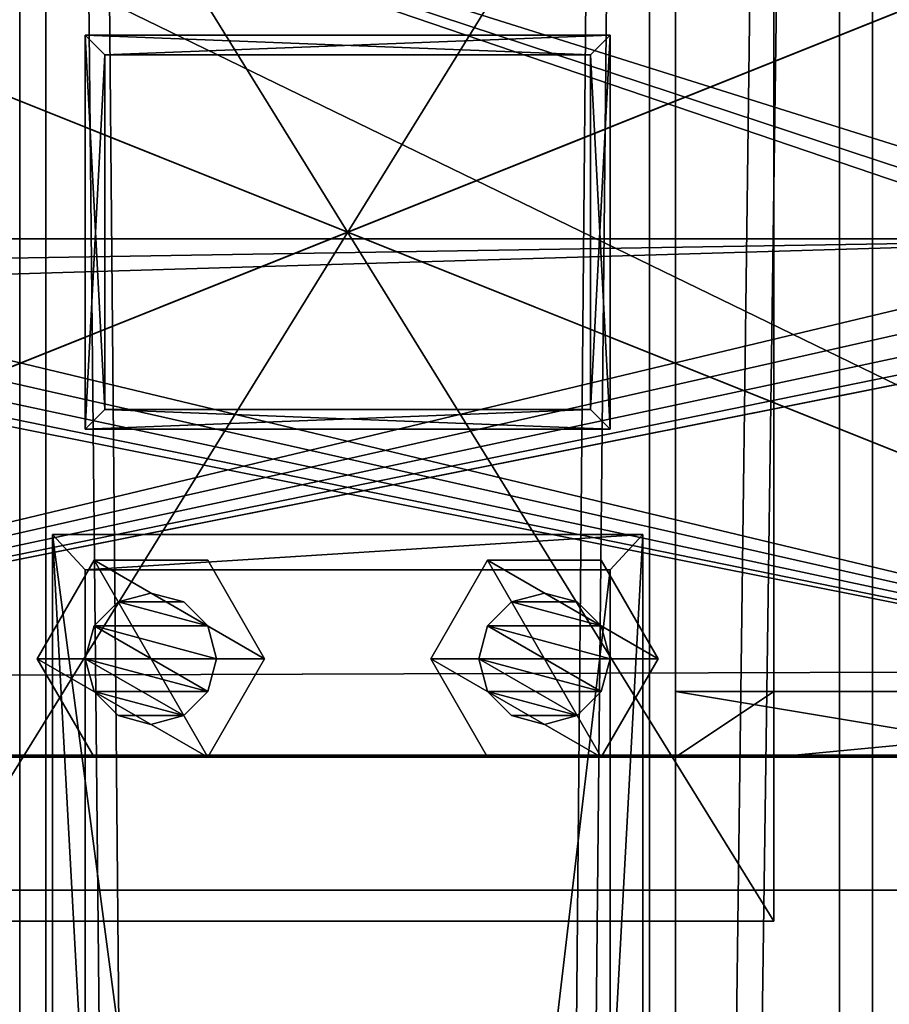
# Model space of a CAD drawing. Header units: millimetres. Extents: x -333 to 67333, y -930 to 39730.
# Tile 735 of 1056: x 11050 to 11183, y 18183 to 18333. Entities that reach past the tile are written whole.
import ezdxf

# ---------------------------------------------------------------- set-up
doc = ezdxf.new("R2010")
doc.units = ezdxf.units.MM
for name, color, linetype in [('1', 7, 'Continuous'), ('2', 7, 'Continuous'), ('21', 7, 'Continuous'), ('251', 7, 'Continuous'), ('30', 7, 'Continuous'), ('4', 7, 'Continuous'), ('5', 7, 'Continuous'), ('6', 7, 'Continuous'), ('95', 7, 'Continuous'), ('99', 7, 'Continuous')]:
    doc.layers.add(name, color=color, linetype=linetype)

msp = doc.modelspace()

# ---------------------------------------------------------------- meshes
at = {"layer": '1', "color": 7}
mesh = msp.add_polyface(dxfattribs=at)
corners = [(11150, 18230.3, 3080.03), (11210, 18230.3, 3080.03), (11210, 18220.3, 3080.03), (11150, 18220.3, 3080.03), (11270, 18230.3, 3040.03), (11270, 18220.3, 3040.03), (11270, 18230.3, 2980.03), (11270, 18220.3, 2980.03), (11165, 18230.3, 2980.03), (11165, 18220.3, 2980.03), (11150, 18230.3, 2995.03), (11150, 18220.3, 2995.03)]
mesh.append_faces([[corners[k] for k in face] for face in [(0, 2, 3, 3), (1, 5, 2, 2), (4, 7, 5, 5), (6, 9, 7, 7), (8, 11, 9, 9), (10, 3, 11, 11), (1, 6, 4, 4), (8, 0, 10, 10), (2, 11, 3, 3), (7, 2, 5, 5)]], dxfattribs={"vtx0": -1, "color": 7})
mesh.append_faces([[corners[k] for k in face] for face in [(6, 1, 8, 8), (11, 2, 9, 9), (9, 2, 7, 7)]], dxfattribs={"vtx0": -1, "vtx1": -1, "color": 7})
mesh.append_faces([[corners[k] for k in face] for face in [(8, 1, 0, 0)]], dxfattribs={"vtx0": -1, "vtx2": -1, "vtx3": -1, "color": 7})
mesh.append_faces([[corners[k] for k in face] for face in [(0, 1, 2, 2), (1, 4, 5, 5), (4, 6, 7, 7), (6, 8, 9, 9), (8, 10, 11, 11), (10, 0, 3, 3)]], dxfattribs={"vtx2": -1, "vtx3": -1, "color": 7})
at = {"layer": '2', "color": 20}
mesh = msp.add_polyface(dxfattribs=at)
corners = [(11140, 18270.3, 6947.63), (11140, 18330.3, 6960.38), (11140, 18330.3, 5240), (11140, 18270.3, 5240), (11060, 18270.3, 6947.63), (11060, 18270.3, 5240), (11060, 18330.3, 6960.38), (11060, 18330.3, 5240), (11137, 18327.3, 5240), (11137, 18273.3, 5240), (11063, 18273.3, 5240), (11063, 18327.3, 5240), (11063, 18327.3, 6959.75), (11137, 18327.3, 6959.75), (11063, 18273.3, 6948.27), (11137, 18273.3, 6948.27)]
mesh.append_faces([[corners[k] for k in face] for face in [(0, 2, 3, 3), (4, 3, 5, 5), (6, 5, 7, 7), (1, 7, 2, 2), (12, 8, 11, 11), (14, 11, 10, 10), (15, 10, 9, 9), (13, 9, 8, 8)]], dxfattribs={"vtx0": -1, "color": 20})
mesh.append_faces([[corners[k] for k in face] for face in [(2, 8, 3, 3), (8, 7, 11, 11), (11, 7, 10, 10), (3, 9, 5, 5), (9, 3, 8, 8), (5, 10, 7, 7), (6, 12, 4, 4), (12, 1, 13, 13), (13, 1, 15, 15), (4, 14, 0, 0), (14, 4, 12, 12), (0, 15, 1, 1)]], dxfattribs={"vtx0": -1, "vtx1": -1, "color": 20})
mesh.append_faces([[corners[k] for k in face] for face in [(8, 2, 7, 7), (5, 9, 10, 10), (12, 6, 1, 1), (0, 14, 15, 15)]], dxfattribs={"vtx0": -1, "vtx2": -1, "vtx3": -1, "color": 20})
mesh.append_faces([[corners[k] for k in face] for face in [(0, 1, 2, 2), (4, 0, 3, 3), (6, 4, 5, 5), (1, 6, 7, 7), (12, 13, 8, 8), (14, 12, 11, 11), (15, 14, 10, 10), (13, 15, 9, 9)]], dxfattribs={"vtx2": -1, "vtx3": -1, "color": 20})
mesh = msp.add_polyface(dxfattribs=at)
corners = [(11137, 18327.3, 5220), (11137, 18273.3, 5220), (11137, 18273.3, 3080), (11137, 18327.3, 3080), (11063, 18273.3, 5220), (11063, 18273.3, 3080), (11063, 18327.3, 5220), (11063, 18327.3, 3080), (11140, 18330.3, 5220), (11060, 18330.3, 5220), (11060, 18330.3, 3080), (11140, 18330.3, 3080), (11060, 18270.3, 5220), (11060, 18270.3, 3080), (11140, 18270.3, 5220), (11140, 18270.3, 3080)]
mesh.append_faces([[corners[k] for k in face] for face in [(0, 2, 3, 3), (1, 5, 2, 2), (4, 7, 5, 5), (6, 3, 7, 7), (8, 10, 11, 11), (9, 13, 10, 10), (12, 15, 13, 13), (14, 11, 15, 15)]], dxfattribs={"vtx0": -1, "color": 20})
mesh.append_faces([[corners[k] for k in face] for face in [(9, 6, 12, 12), (6, 8, 0, 0), (0, 8, 1, 1), (12, 4, 14, 14), (4, 12, 6, 6), (14, 1, 8, 8), (11, 3, 15, 15), (3, 10, 7, 7), (7, 10, 5, 5), (15, 2, 13, 13), (2, 15, 3, 3), (13, 5, 10, 10)]], dxfattribs={"vtx0": -1, "vtx1": -1, "color": 20})
mesh.append_faces([[corners[k] for k in face] for face in [(6, 9, 8, 8), (14, 4, 1, 1), (3, 11, 10, 10), (13, 2, 5, 5)]], dxfattribs={"vtx0": -1, "vtx2": -1, "vtx3": -1, "color": 20})
mesh.append_faces([[corners[k] for k in face] for face in [(0, 1, 2, 2), (1, 4, 5, 5), (4, 6, 7, 7), (6, 0, 3, 3), (8, 9, 10, 10), (9, 12, 13, 13), (12, 14, 15, 15), (14, 8, 11, 11)]], dxfattribs={"vtx2": -1, "vtx3": -1, "color": 20})
at = {"layer": '21', "color": 6}
mesh = msp.add_polyface(dxfattribs=at)
corners = [(10900, 18220.34, 2980.05), (10900, 18380.34, 2980.05), (11299.98, 18380.34, 2980.03), (11299.98, 18220.34, 2980.03), (10900, 18380.34, 2970.05), (11299.98, 18380.34, 2970.03), (10900, 18220.34, 2970.05), (11299.98, 18220.34, 2970.03)]
mesh.append_faces([[corners[k] for k in face] for face in [(0, 2, 3, 3), (1, 5, 2, 2), (4, 7, 5, 5), (6, 3, 7, 7), (1, 6, 4, 4), (3, 5, 7, 7)]], dxfattribs={"vtx0": -1, "color": 6})
mesh.append_faces([[corners[k] for k in face] for face in [(0, 1, 2, 2), (1, 4, 5, 5), (4, 6, 7, 7), (6, 0, 3, 3), (1, 0, 6, 6), (3, 2, 5, 5)]], dxfattribs={"vtx2": -1, "vtx3": -1, "color": 6})
at = {"layer": '251', "color": 30}
mesh = msp.add_polyface(dxfattribs=at)
corners = [(10900, 18220.63, 2970), (11299.98, 18220.63, 2970), (11299.98, 18220.63, 2968), (10900, 18220.63, 2968), (11299.98, 18380.34, 2970), (11299.98, 18380.34, 2968), (11250.98, 18380.34, 2970), (11250.98, 18380.34, 2968), (11250.98, 18299.3, 2970), (11250.98, 18299.3, 2968), (11250.14, 18295.09, 2970), (11250.14, 18295.09, 2968), (11247.76, 18291.52, 2970), (11247.76, 18291.52, 2968), (11244.19, 18289.13, 2970), (11244.19, 18289.13, 2968), (11239.98, 18288.3, 2970), (11239.98, 18288.3, 2968), (11235.77, 18289.13, 2970), (11235.77, 18289.13, 2968), (11232.2, 18291.52, 2970), (11232.2, 18291.52, 2968), (11229.82, 18295.09, 2970), (11229.82, 18295.09, 2968), (11228.98, 18299.3, 2970), (11228.98, 18299.3, 2968), (11228.98, 18380.34, 2970), (11228.98, 18380.34, 2968), (10971.02, 18380.34, 2970), (10971.02, 18380.34, 2968), (10971, 18299.29, 2970), (10971, 18299.29, 2968), (10970.16, 18295.08, 2970), (10970.16, 18295.08, 2968), (10967.78, 18291.52, 2970), (10967.78, 18291.52, 2968), (10964.21, 18289.13, 2970), (10964.21, 18289.13, 2968), (10960.01, 18288.3, 2970), (10960.01, 18288.3, 2968), (10955.8, 18289.13, 2970), (10955.8, 18289.13, 2968), (10952.23, 18291.52, 2970), (10952.23, 18291.52, 2968), (10949.85, 18295.09, 2970), (10949.85, 18295.09, 2968), (10949.01, 18299.3, 2970), (10949.01, 18299.3, 2968), (10949.02, 18380.33, 2970), (10949.02, 18380.33, 2968), (10900.01, 18380.34, 2970), (10900.01, 18380.34, 2968)]
mesh.append_faces([[corners[k] for k in face] for face in [(0, 2, 3, 3), (1, 5, 2, 2), (4, 7, 5, 5), (6, 9, 7, 7), (8, 11, 9, 9), (10, 13, 11, 11), (12, 15, 13, 13), (14, 17, 15, 15), (16, 19, 17, 17), (18, 21, 19, 19), (20, 23, 21, 21), (22, 25, 23, 23), (24, 27, 25, 25), (26, 29, 27, 27), (28, 31, 29, 29), (30, 33, 31, 31), (32, 35, 33, 33), (34, 37, 35, 35), (36, 39, 37, 37), (38, 41, 39, 39), (40, 43, 41, 41), (42, 45, 43, 43), (44, 47, 45, 45), (46, 49, 47, 47), (48, 51, 49, 49), (50, 3, 51, 51), (4, 8, 6, 6), (7, 2, 5, 5)]], dxfattribs={"vtx0": -1, "color": 30})
mesh.append_faces([[corners[k] for k in face] for face in [(1, 10, 4, 4), (10, 1, 12, 12), (12, 1, 14, 14), (14, 0, 16, 16), (16, 0, 18, 18), (18, 0, 20, 20), (20, 0, 22, 22), (22, 0, 24, 24), (34, 0, 36, 36), (36, 0, 38, 38), (38, 0, 40, 40), (40, 0, 42, 42), (42, 0, 44, 44), (44, 0, 46, 46), (3, 45, 51, 51), (45, 3, 43, 43), (43, 3, 41, 41), (41, 3, 39, 39), (39, 2, 37, 37), (37, 2, 35, 35), (35, 2, 33, 33), (33, 2, 31, 31), (31, 2, 29, 29), (21, 2, 19, 19), (19, 2, 17, 17), (17, 2, 15, 15), (15, 2, 13, 13), (13, 2, 11, 11), (11, 2, 9, 9), (9, 2, 7, 7)]], dxfattribs={"vtx0": -1, "vtx1": -1, "color": 30})
mesh.append_faces([[corners[k] for k in face] for face in [(24, 0, 34, 34), (29, 2, 21, 21)]], dxfattribs={"vtx0": -1, "vtx1": -1, "vtx2": -1, "vtx3": -1, "color": 30})
mesh.append_faces([[corners[k] for k in face] for face in [(14, 1, 0, 0), (4, 10, 8, 8), (24, 34, 32, 32), (24, 32, 30, 30), (24, 30, 28, 28), (46, 0, 50, 50), (39, 3, 2, 2), (51, 45, 47, 47), (29, 21, 23, 23), (29, 23, 25, 25)]], dxfattribs={"vtx0": -1, "vtx2": -1, "vtx3": -1, "color": 30})
mesh.append_faces([[corners[k] for k in face] for face in [(27, 29, 25, 25), (49, 51, 47, 47)]], dxfattribs={"vtx1": -1, "color": 30})
mesh.append_faces([[corners[k] for k in face] for face in [(0, 1, 2, 2), (1, 4, 5, 5), (4, 6, 7, 7), (6, 8, 9, 9), (8, 10, 11, 11), (10, 12, 13, 13), (12, 14, 15, 15), (14, 16, 17, 17), (16, 18, 19, 19), (18, 20, 21, 21), (20, 22, 23, 23), (22, 24, 25, 25), (24, 26, 27, 27), (26, 28, 29, 29), (28, 30, 31, 31), (30, 32, 33, 33), (32, 34, 35, 35), (34, 36, 37, 37), (36, 38, 39, 39), (38, 40, 41, 41), (40, 42, 43, 43), (42, 44, 45, 45), (44, 46, 47, 47), (46, 48, 49, 49), (48, 50, 51, 51), (50, 0, 3, 3), (50, 48, 46, 46), (28, 26, 24, 24)]], dxfattribs={"vtx2": -1, "vtx3": -1, "color": 30})
mesh = msp.add_polyface(dxfattribs=at)
corners = [(10900, 18220.63, 2968), (11299.98, 18220.63, 2968), (11299.98, 18220.63, 2965), (10900, 18220.63, 2965), (11299.98, 18380.34, 2968), (11299.98, 18380.34, 2965), (11250.98, 18380.34, 2968), (11250.98, 18380.34, 2965), (11250.98, 18299.3, 2968), (11250.98, 18299.3, 2965), (11250.14, 18295.09, 2968), (11250.14, 18295.09, 2965), (11247.76, 18291.52, 2968), (11247.76, 18291.52, 2965), (11244.19, 18289.13, 2968), (11244.19, 18289.13, 2965), (11239.98, 18288.3, 2968), (11239.98, 18288.3, 2965), (11235.77, 18289.13, 2968), (11235.77, 18289.13, 2965), (11232.2, 18291.52, 2968), (11232.2, 18291.52, 2965), (11229.82, 18295.09, 2968), (11229.82, 18295.09, 2965), (11228.98, 18299.3, 2968), (11228.98, 18299.3, 2965), (11228.98, 18380.34, 2968), (11228.98, 18380.34, 2965), (10971.02, 18380.34, 2968), (10971.02, 18380.34, 2965), (10971, 18299.29, 2968), (10971, 18299.29, 2965), (10970.16, 18295.08, 2968), (10970.16, 18295.08, 2965), (10967.78, 18291.52, 2968), (10967.78, 18291.52, 2965), (10964.21, 18289.13, 2968), (10964.21, 18289.13, 2965), (10960.01, 18288.3, 2968), (10960.01, 18288.3, 2965), (10955.8, 18289.13, 2968), (10955.8, 18289.13, 2965), (10952.23, 18291.52, 2968), (10952.23, 18291.52, 2965), (10949.85, 18295.09, 2968), (10949.85, 18295.09, 2965), (10949.01, 18299.3, 2968), (10949.01, 18299.3, 2965), (10949.02, 18380.33, 2968), (10949.02, 18380.33, 2965), (10900.01, 18380.34, 2968), (10900.01, 18380.34, 2965)]
mesh.append_faces([[corners[k] for k in face] for face in [(0, 2, 3, 3), (1, 5, 2, 2), (4, 7, 5, 5), (6, 9, 7, 7), (8, 11, 9, 9), (10, 13, 11, 11), (12, 15, 13, 13), (14, 17, 15, 15), (16, 19, 17, 17), (18, 21, 19, 19), (20, 23, 21, 21), (22, 25, 23, 23), (24, 27, 25, 25), (26, 29, 27, 27), (28, 31, 29, 29), (30, 33, 31, 31), (32, 35, 33, 33), (34, 37, 35, 35), (36, 39, 37, 37), (38, 41, 39, 39), (40, 43, 41, 41), (42, 45, 43, 43), (44, 47, 45, 45), (46, 49, 47, 47), (48, 51, 49, 49), (50, 3, 51, 51), (4, 8, 6, 6), (7, 2, 5, 5)]], dxfattribs={"vtx0": -1, "color": 30})
mesh.append_faces([[corners[k] for k in face] for face in [(1, 10, 4, 4), (10, 1, 12, 12), (12, 1, 14, 14), (14, 0, 16, 16), (16, 0, 18, 18), (18, 0, 20, 20), (20, 0, 22, 22), (22, 0, 24, 24), (34, 0, 36, 36), (36, 0, 38, 38), (38, 0, 40, 40), (40, 0, 42, 42), (42, 0, 44, 44), (44, 0, 46, 46), (3, 45, 51, 51), (45, 3, 43, 43), (43, 3, 41, 41), (41, 3, 39, 39), (39, 2, 37, 37), (37, 2, 35, 35), (35, 2, 33, 33), (33, 2, 31, 31), (31, 2, 29, 29), (21, 2, 19, 19), (19, 2, 17, 17), (17, 2, 15, 15), (15, 2, 13, 13), (13, 2, 11, 11), (11, 2, 9, 9), (9, 2, 7, 7)]], dxfattribs={"vtx0": -1, "vtx1": -1, "color": 30})
mesh.append_faces([[corners[k] for k in face] for face in [(24, 0, 34, 34), (29, 2, 21, 21)]], dxfattribs={"vtx0": -1, "vtx1": -1, "vtx2": -1, "vtx3": -1, "color": 30})
mesh.append_faces([[corners[k] for k in face] for face in [(14, 1, 0, 0), (4, 10, 8, 8), (24, 34, 32, 32), (24, 32, 30, 30), (24, 30, 28, 28), (46, 0, 50, 50), (39, 3, 2, 2), (51, 45, 47, 47), (29, 21, 23, 23), (29, 23, 25, 25)]], dxfattribs={"vtx0": -1, "vtx2": -1, "vtx3": -1, "color": 30})
mesh.append_faces([[corners[k] for k in face] for face in [(27, 29, 25, 25), (49, 51, 47, 47)]], dxfattribs={"vtx1": -1, "color": 30})
mesh.append_faces([[corners[k] for k in face] for face in [(0, 1, 2, 2), (1, 4, 5, 5), (4, 6, 7, 7), (6, 8, 9, 9), (8, 10, 11, 11), (10, 12, 13, 13), (12, 14, 15, 15), (14, 16, 17, 17), (16, 18, 19, 19), (18, 20, 21, 21), (20, 22, 23, 23), (22, 24, 25, 25), (24, 26, 27, 27), (26, 28, 29, 29), (28, 30, 31, 31), (30, 32, 33, 33), (32, 34, 35, 35), (34, 36, 37, 37), (36, 38, 39, 39), (38, 40, 41, 41), (40, 42, 43, 43), (42, 44, 45, 45), (44, 46, 47, 47), (46, 48, 49, 49), (48, 50, 51, 51), (50, 0, 3, 3), (50, 48, 46, 46), (28, 26, 24, 24)]], dxfattribs={"vtx2": -1, "vtx3": -1, "color": 30})
mesh = msp.add_polyface(dxfattribs=at)
corners = [(10900, 18220.63, 2970), (11299.98, 18220.63, 2970), (11299.98, 18220.63, 2960), (10900, 18220.63, 2960), (11299.98, 18380.34, 2970), (11299.98, 18380.34, 2960), (11250.98, 18380.34, 2970), (11250.98, 18380.34, 2960), (11250.98, 18299.3, 2970), (11250.98, 18299.3, 2960), (11250.14, 18295.09, 2970), (11250.14, 18295.09, 2960), (11247.76, 18291.52, 2970), (11247.76, 18291.52, 2960), (11244.19, 18289.13, 2970), (11244.19, 18289.13, 2960), (11239.98, 18288.3, 2970), (11239.98, 18288.3, 2960), (11235.77, 18289.13, 2970), (11235.77, 18289.13, 2960), (11232.2, 18291.52, 2970), (11232.2, 18291.52, 2960), (11229.82, 18295.09, 2970), (11229.82, 18295.09, 2960), (11228.98, 18299.3, 2970), (11228.98, 18299.3, 2960), (11228.98, 18380.34, 2970), (11228.98, 18380.34, 2960), (10971.02, 18380.34, 2970), (10971.02, 18380.34, 2960), (10971, 18299.29, 2970), (10971, 18299.29, 2960), (10970.16, 18295.08, 2970), (10970.16, 18295.08, 2960), (10967.78, 18291.52, 2970), (10967.78, 18291.52, 2960), (10964.21, 18289.13, 2970), (10964.21, 18289.13, 2960), (10960.01, 18288.3, 2970), (10960.01, 18288.3, 2960), (10955.8, 18289.13, 2970), (10955.8, 18289.13, 2960), (10952.23, 18291.52, 2970), (10952.23, 18291.52, 2960), (10949.85, 18295.09, 2970), (10949.85, 18295.09, 2960), (10949.01, 18299.3, 2970), (10949.01, 18299.3, 2960), (10949.02, 18380.33, 2970), (10949.02, 18380.33, 2960), (10900.01, 18380.34, 2970), (10900.01, 18380.34, 2960)]
mesh.append_faces([[corners[k] for k in face] for face in [(0, 2, 3, 3), (1, 5, 2, 2), (4, 7, 5, 5), (6, 9, 7, 7), (8, 11, 9, 9), (10, 13, 11, 11), (12, 15, 13, 13), (14, 17, 15, 15), (16, 19, 17, 17), (18, 21, 19, 19), (20, 23, 21, 21), (22, 25, 23, 23), (24, 27, 25, 25), (26, 29, 27, 27), (28, 31, 29, 29), (30, 33, 31, 31), (32, 35, 33, 33), (34, 37, 35, 35), (36, 39, 37, 37), (38, 41, 39, 39), (40, 43, 41, 41), (42, 45, 43, 43), (44, 47, 45, 45), (46, 49, 47, 47), (48, 51, 49, 49), (50, 3, 51, 51), (4, 8, 6, 6), (7, 2, 5, 5)]], dxfattribs={"vtx0": -1, "color": 30})
mesh.append_faces([[corners[k] for k in face] for face in [(1, 10, 4, 4), (10, 1, 12, 12), (12, 1, 14, 14), (14, 0, 16, 16), (16, 0, 18, 18), (18, 0, 20, 20), (20, 0, 22, 22), (22, 0, 24, 24), (34, 0, 36, 36), (36, 0, 38, 38), (38, 0, 40, 40), (40, 0, 42, 42), (42, 0, 44, 44), (44, 0, 46, 46), (3, 45, 51, 51), (45, 3, 43, 43), (43, 3, 41, 41), (41, 3, 39, 39), (39, 2, 37, 37), (37, 2, 35, 35), (35, 2, 33, 33), (33, 2, 31, 31), (31, 2, 29, 29), (21, 2, 19, 19), (19, 2, 17, 17), (17, 2, 15, 15), (15, 2, 13, 13), (13, 2, 11, 11), (11, 2, 9, 9), (9, 2, 7, 7)]], dxfattribs={"vtx0": -1, "vtx1": -1, "color": 30})
mesh.append_faces([[corners[k] for k in face] for face in [(24, 0, 34, 34), (29, 2, 21, 21)]], dxfattribs={"vtx0": -1, "vtx1": -1, "vtx2": -1, "vtx3": -1, "color": 30})
mesh.append_faces([[corners[k] for k in face] for face in [(14, 1, 0, 0), (4, 10, 8, 8), (24, 34, 32, 32), (24, 32, 30, 30), (24, 30, 28, 28), (46, 0, 50, 50), (39, 3, 2, 2), (51, 45, 47, 47), (29, 21, 23, 23), (29, 23, 25, 25)]], dxfattribs={"vtx0": -1, "vtx2": -1, "vtx3": -1, "color": 30})
mesh.append_faces([[corners[k] for k in face] for face in [(27, 29, 25, 25), (49, 51, 47, 47)]], dxfattribs={"vtx1": -1, "color": 30})
mesh.append_faces([[corners[k] for k in face] for face in [(0, 1, 2, 2), (1, 4, 5, 5), (4, 6, 7, 7), (6, 8, 9, 9), (8, 10, 11, 11), (10, 12, 13, 13), (12, 14, 15, 15), (14, 16, 17, 17), (16, 18, 19, 19), (18, 20, 21, 21), (20, 22, 23, 23), (22, 24, 25, 25), (24, 26, 27, 27), (26, 28, 29, 29), (28, 30, 31, 31), (30, 32, 33, 33), (32, 34, 35, 35), (34, 36, 37, 37), (36, 38, 39, 39), (38, 40, 41, 41), (40, 42, 43, 43), (42, 44, 45, 45), (44, 46, 47, 47), (46, 48, 49, 49), (48, 50, 51, 51), (50, 0, 3, 3), (50, 48, 46, 46), (28, 26, 24, 24)]], dxfattribs={"vtx2": -1, "vtx3": -1, "color": 30})
mesh = msp.add_polyface(dxfattribs=at)
corners = [(10900, 18220.63, 2965), (11299.98, 18220.63, 2965), (11299.98, 18220.63, 2960), (10900, 18220.63, 2960), (11299.98, 18380.34, 2965), (11299.98, 18380.34, 2960), (11250.98, 18380.34, 2965), (11250.98, 18380.34, 2960), (11250.98, 18299.3, 2965), (11250.98, 18299.3, 2960), (11250.14, 18295.09, 2965), (11250.14, 18295.09, 2960), (11247.76, 18291.52, 2965), (11247.76, 18291.52, 2960), (11244.19, 18289.13, 2965), (11244.19, 18289.13, 2960), (11239.98, 18288.3, 2965), (11239.98, 18288.3, 2960), (11235.77, 18289.13, 2965), (11235.77, 18289.13, 2960), (11232.2, 18291.52, 2965), (11232.2, 18291.52, 2960), (11229.82, 18295.09, 2965), (11229.82, 18295.09, 2960), (11228.98, 18299.3, 2965), (11228.98, 18299.3, 2960), (11228.98, 18380.34, 2965), (11228.98, 18380.34, 2960), (10971.02, 18380.34, 2965), (10971.02, 18380.34, 2960), (10971, 18299.29, 2965), (10971, 18299.29, 2960), (10970.16, 18295.08, 2965), (10970.16, 18295.08, 2960), (10967.78, 18291.52, 2965), (10967.78, 18291.52, 2960), (10964.21, 18289.13, 2965), (10964.21, 18289.13, 2960), (10960.01, 18288.3, 2965), (10960.01, 18288.3, 2960), (10955.8, 18289.13, 2965), (10955.8, 18289.13, 2960), (10952.23, 18291.52, 2965), (10952.23, 18291.52, 2960), (10949.85, 18295.09, 2965), (10949.85, 18295.09, 2960), (10949.01, 18299.3, 2965), (10949.01, 18299.3, 2960), (10949.02, 18380.33, 2965), (10949.02, 18380.33, 2960), (10900.01, 18380.34, 2965), (10900.01, 18380.34, 2960)]
mesh.append_faces([[corners[k] for k in face] for face in [(0, 2, 3, 3), (1, 5, 2, 2), (4, 7, 5, 5), (6, 9, 7, 7), (8, 11, 9, 9), (10, 13, 11, 11), (12, 15, 13, 13), (14, 17, 15, 15), (16, 19, 17, 17), (18, 21, 19, 19), (20, 23, 21, 21), (22, 25, 23, 23), (24, 27, 25, 25), (26, 29, 27, 27), (28, 31, 29, 29), (30, 33, 31, 31), (32, 35, 33, 33), (34, 37, 35, 35), (36, 39, 37, 37), (38, 41, 39, 39), (40, 43, 41, 41), (42, 45, 43, 43), (44, 47, 45, 45), (46, 49, 47, 47), (48, 51, 49, 49), (50, 3, 51, 51), (4, 8, 6, 6), (7, 2, 5, 5)]], dxfattribs={"vtx0": -1, "color": 30})
mesh.append_faces([[corners[k] for k in face] for face in [(1, 10, 4, 4), (10, 1, 12, 12), (12, 1, 14, 14), (14, 0, 16, 16), (16, 0, 18, 18), (18, 0, 20, 20), (20, 0, 22, 22), (22, 0, 24, 24), (34, 0, 36, 36), (36, 0, 38, 38), (38, 0, 40, 40), (40, 0, 42, 42), (42, 0, 44, 44), (44, 0, 46, 46), (3, 45, 51, 51), (45, 3, 43, 43), (43, 3, 41, 41), (41, 3, 39, 39), (39, 2, 37, 37), (37, 2, 35, 35), (35, 2, 33, 33), (33, 2, 31, 31), (31, 2, 29, 29), (21, 2, 19, 19), (19, 2, 17, 17), (17, 2, 15, 15), (15, 2, 13, 13), (13, 2, 11, 11), (11, 2, 9, 9), (9, 2, 7, 7)]], dxfattribs={"vtx0": -1, "vtx1": -1, "color": 30})
mesh.append_faces([[corners[k] for k in face] for face in [(24, 0, 34, 34), (29, 2, 21, 21)]], dxfattribs={"vtx0": -1, "vtx1": -1, "vtx2": -1, "vtx3": -1, "color": 30})
mesh.append_faces([[corners[k] for k in face] for face in [(14, 1, 0, 0), (4, 10, 8, 8), (24, 34, 32, 32), (24, 32, 30, 30), (24, 30, 28, 28), (46, 0, 50, 50), (39, 3, 2, 2), (51, 45, 47, 47), (29, 21, 23, 23), (29, 23, 25, 25)]], dxfattribs={"vtx0": -1, "vtx2": -1, "vtx3": -1, "color": 30})
mesh.append_faces([[corners[k] for k in face] for face in [(27, 29, 25, 25), (49, 51, 47, 47)]], dxfattribs={"vtx1": -1, "color": 30})
mesh.append_faces([[corners[k] for k in face] for face in [(0, 1, 2, 2), (1, 4, 5, 5), (4, 6, 7, 7), (6, 8, 9, 9), (8, 10, 11, 11), (10, 12, 13, 13), (12, 14, 15, 15), (14, 16, 17, 17), (16, 18, 19, 19), (18, 20, 21, 21), (20, 22, 23, 23), (22, 24, 25, 25), (24, 26, 27, 27), (26, 28, 29, 29), (28, 30, 31, 31), (30, 32, 33, 33), (32, 34, 35, 35), (34, 36, 37, 37), (36, 38, 39, 39), (38, 40, 41, 41), (40, 42, 43, 43), (42, 44, 45, 45), (44, 46, 47, 47), (46, 48, 49, 49), (48, 50, 51, 51), (50, 0, 3, 3), (50, 48, 46, 46), (28, 26, 24, 24)]], dxfattribs={"vtx2": -1, "vtx3": -1, "color": 30})
at = {"layer": '30', "color": 20}
mesh = msp.add_polyface(dxfattribs=at)
corners = [(11299.99, 18220.29, 2950), (11299.99, 18380.29, 2950), (10900.01, 18380.29, 2950), (10900.01, 18220.29, 2950), (11299.99, 18380.29, 2960), (10900.01, 18380.29, 2960), (11299.99, 18220.29, 2960), (10900.01, 18220.29, 2960)]
mesh.append_faces([[corners[k] for k in face] for face in [(0, 2, 3, 3), (1, 5, 2, 2), (4, 7, 5, 5), (6, 3, 7, 7), (1, 6, 4, 4), (3, 5, 7, 7)]], dxfattribs={"vtx0": -1, "color": 20})
mesh.append_faces([[corners[k] for k in face] for face in [(0, 1, 2, 2), (1, 4, 5, 5), (4, 6, 7, 7), (6, 0, 3, 3), (1, 0, 6, 6), (3, 2, 5, 5)]], dxfattribs={"vtx2": -1, "vtx3": -1, "color": 20})
at = {"layer": '4', "color": 171}
mesh = msp.add_polyface(dxfattribs=at)
corners = [(11140, 17496.65, 4803.58), (11060, 17496.65, 4803.58), (11060, 18163.08, 3080), (11140, 18163.08, 3080), (11060, 17571.26, 4832.43), (11060, 18248.85, 3080), (11140, 17571.26, 4832.43), (11140, 18248.85, 3080), (11145, 17491.98, 4801.77), (11145, 17575.93, 4834.23), (11145, 18254.21, 3080), (11145, 18157.72, 3080), (11055, 17575.93, 4834.23), (11055, 18254.21, 3080), (11055, 17491.98, 4801.77), (11055, 18157.72, 3080)]
mesh.append_faces([[corners[k] for k in face] for face in [(0, 2, 3, 3), (1, 5, 2, 2), (4, 7, 5, 5), (6, 3, 7, 7), (8, 10, 11, 11), (9, 13, 10, 10), (12, 15, 13, 13), (14, 11, 15, 15)]], dxfattribs={"vtx0": -1, "color": 171})
mesh.append_faces([[corners[k] for k in face] for face in [(9, 6, 12, 12), (6, 8, 0, 0), (0, 8, 1, 1), (12, 4, 14, 14), (4, 12, 6, 6), (14, 1, 8, 8), (11, 3, 15, 15), (3, 10, 7, 7), (7, 10, 5, 5), (15, 2, 13, 13), (2, 15, 3, 3), (13, 5, 10, 10)]], dxfattribs={"vtx0": -1, "vtx1": -1, "color": 171})
mesh.append_faces([[corners[k] for k in face] for face in [(6, 9, 8, 8), (14, 4, 1, 1), (3, 11, 10, 10), (13, 2, 5, 5)]], dxfattribs={"vtx0": -1, "vtx2": -1, "vtx3": -1, "color": 171})
mesh.append_faces([[corners[k] for k in face] for face in [(0, 1, 2, 2), (1, 4, 5, 5), (4, 6, 7, 7), (6, 0, 3, 3), (8, 9, 10, 10), (9, 12, 13, 13), (12, 14, 15, 15), (14, 8, 11, 11)]], dxfattribs={"vtx2": -1, "vtx3": -1, "color": 171})
at = {"layer": '5', "color": 131}
mesh = msp.add_polyface(dxfattribs=at)
corners = [(11146, 9415, 2984), (11054, 9415, 2984), (11054, 19384.97, 2984), (11146, 19384.97, 2984), (11054, 9415, 3076), (11054, 19384.97, 3076), (11146, 9415, 3076), (11146, 19384.97, 3076), (11150, 9415, 2980), (11150, 9415, 3080), (11150, 19384.97, 3080), (11150, 19384.97, 2980), (11050, 9415, 3080), (11050, 19384.97, 3080), (11050, 9415, 2980), (11050, 19384.97, 2980)]
mesh.append_faces([[corners[k] for k in face] for face in [(0, 2, 3, 3), (1, 5, 2, 2), (4, 7, 5, 5), (6, 3, 7, 7), (8, 10, 11, 11), (9, 13, 10, 10), (12, 15, 13, 13), (14, 11, 15, 15)]], dxfattribs={"vtx0": -1, "color": 131})
mesh.append_faces([[corners[k] for k in face] for face in [(9, 6, 12, 12), (6, 8, 0, 0), (0, 8, 1, 1), (12, 4, 14, 14), (4, 12, 6, 6), (14, 1, 8, 8), (11, 3, 15, 15), (3, 10, 7, 7), (7, 10, 5, 5), (15, 2, 13, 13), (2, 15, 3, 3), (13, 5, 10, 10)]], dxfattribs={"vtx0": -1, "vtx1": -1, "color": 131})
mesh.append_faces([[corners[k] for k in face] for face in [(6, 9, 8, 8), (14, 4, 1, 1), (3, 11, 10, 10), (13, 2, 5, 5)]], dxfattribs={"vtx0": -1, "vtx2": -1, "vtx3": -1, "color": 131})
mesh.append_faces([[corners[k] for k in face] for face in [(0, 1, 2, 2), (1, 4, 5, 5), (4, 6, 7, 7), (6, 0, 3, 3), (8, 9, 10, 10), (9, 12, 13, 13), (12, 14, 15, 15), (14, 8, 11, 11)]], dxfattribs={"vtx2": -1, "vtx3": -1, "color": 131})
at = {"layer": '6', "color": 2}
mesh = msp.add_polyface(dxfattribs=at)
corners = [(11180, 19380.14, 7183.53), (11020, 19380.14, 7183.53), (11020, 7954.94, 4755.1), (11180, 7954.94, 4755.1), (11180, 19380.14, 7347.1), (11180, 7921.68, 4911.61), (11020, 19380.14, 7347.1), (11020, 7921.68, 4911.61), (11025, 7953.9, 4759.99), (11175, 7953.9, 4759.99), (11175, 7922.72, 4906.72), (11025, 7922.72, 4906.72), (11175, 19380.14, 7188.64), (11175, 19380.14, 7341.99), (11025, 19380.14, 7188.64), (11025, 19380.14, 7341.99)]
mesh.append_faces([[corners[k] for k in face] for face in [(0, 2, 3, 3), (4, 3, 5, 5), (6, 5, 7, 7), (1, 7, 2, 2), (12, 10, 9, 9), (14, 9, 8, 8), (15, 8, 11, 11), (13, 11, 10, 10)]], dxfattribs={"vtx0": -1, "color": 2})
mesh.append_faces([[corners[k] for k in face] for face in [(2, 8, 3, 3), (8, 7, 11, 11), (11, 7, 10, 10), (3, 9, 5, 5), (9, 3, 8, 8), (5, 10, 7, 7), (0, 12, 1, 1), (12, 4, 13, 13), (13, 4, 15, 15), (1, 14, 6, 6), (14, 1, 12, 12), (6, 15, 4, 4)]], dxfattribs={"vtx0": -1, "vtx1": -1, "color": 2})
mesh.append_faces([[corners[k] for k in face] for face in [(8, 2, 7, 7), (5, 9, 10, 10), (12, 0, 4, 4), (6, 14, 15, 15)]], dxfattribs={"vtx0": -1, "vtx2": -1, "vtx3": -1, "color": 2})
mesh.append_faces([[corners[k] for k in face] for face in [(0, 1, 2, 2), (4, 0, 3, 3), (6, 4, 5, 5), (1, 6, 7, 7), (12, 13, 10, 10), (14, 12, 9, 9), (15, 14, 8, 8), (13, 15, 11, 11)]], dxfattribs={"vtx2": -1, "vtx3": -1, "color": 2})
at = {"layer": '95', "color": 7}
mesh = msp.add_polyface(dxfattribs=at)
corners = [(11070, 18225.3, 5220), (11065, 18226.64, 5220), (11065, 18226.64, 5240), (11070, 18225.3, 5240), (11061.34, 18230.3, 5220), (11061.34, 18230.3, 5240), (11060, 18235.3, 5220), (11060, 18235.3, 5240), (11061.34, 18240.3, 5220), (11061.34, 18240.3, 5240), (11065, 18243.96, 5220), (11065, 18243.96, 5240), (11070, 18245.3, 5220), (11070, 18245.3, 5240), (11075, 18226.64, 5220), (11078.66, 18230.3, 5220), (11080, 18235.3, 5220), (11078.66, 18240.3, 5220), (11078.66, 18240.3, 5240), (11078.66, 18230.3, 5240), (11075, 18226.64, 5240), (11078.66, 18220.3, 5240), (11061.34, 18220.3, 5240), (11061.34, 18220.3, 5252.5), (11052.68, 18235.3, 5240), (11052.68, 18235.3, 5252.5), (11061.34, 18250.3, 5240), (11061.34, 18250.3, 5252.5), (11078.66, 18250.3, 5252.5), (11087.32, 18235.3, 5240), (11078.66, 18220.3, 5252.5), (11078.66, 18220.3, 5207.5), (11061.34, 18220.3, 5207.5), (11061.34, 18220.3, 5220), (11052.68, 18235.3, 5207.5), (11052.68, 18235.3, 5220), (11061.34, 18250.3, 5207.5), (11061.34, 18250.3, 5220), (11078.66, 18250.3, 5220), (11087.32, 18235.3, 5207.5), (11078.66, 18220.3, 5220)]
mesh.append_faces([[corners[k] for k in face] for face in [(0, 2, 3, 3), (1, 5, 2, 2), (4, 7, 5, 5), (6, 9, 7, 7), (8, 11, 9, 9), (10, 13, 11, 11), (14, 1, 0, 0), (22, 25, 23, 23), (24, 27, 25, 25), (26, 28, 27, 27), (21, 24, 22, 22), (25, 30, 23, 23), (32, 35, 33, 33), (34, 37, 35, 35), (36, 38, 37, 37), (31, 34, 32, 32), (35, 40, 33, 33)]], dxfattribs={"vtx0": -1, "color": 7})
mesh.append_faces([[corners[k] for k in face] for face in [(1, 14, 4, 4), (4, 15, 6, 6), (6, 16, 8, 8), (8, 17, 10, 10), (13, 18, 11, 11), (11, 18, 9, 9), (9, 19, 7, 7), (7, 20, 5, 5), (5, 20, 2, 2), (24, 29, 26, 26), (27, 30, 25, 25), (34, 39, 36, 36), (37, 40, 35, 35)]], dxfattribs={"vtx0": -1, "vtx1": -1, "color": 7})
mesh.append_faces([[corners[k] for k in face] for face in [(0, 1, 2, 2), (1, 4, 5, 5), (4, 6, 7, 7), (6, 8, 9, 9), (8, 10, 11, 11), (10, 12, 13, 13), (21, 22, 23, 23), (22, 24, 25, 25), (24, 26, 27, 27), (31, 32, 33, 33), (32, 34, 35, 35), (34, 36, 37, 37)]], dxfattribs={"vtx2": -1, "vtx3": -1, "color": 7})
mesh = msp.add_polyface(dxfattribs=at)
corners = [(11080, 18235.3, 5220), (11078.66, 18230.3, 5220), (11078.66, 18230.3, 5240), (11080, 18235.3, 5240), (11075, 18226.64, 5220), (11075, 18226.64, 5240), (11070, 18225.3, 5220), (11070, 18225.3, 5240), (11070, 18245.3, 5220), (11075, 18243.96, 5220), (11075, 18243.96, 5240), (11070, 18245.3, 5240), (11078.66, 18240.3, 5220), (11078.66, 18240.3, 5240), (11061.34, 18230.3, 5220), (11060, 18235.3, 5220), (11061.34, 18240.3, 5220), (11065, 18243.96, 5220), (11061.34, 18240.3, 5240), (11060, 18235.3, 5240), (11065, 18226.64, 5240), (11087.32, 18235.3, 5240), (11078.66, 18220.3, 5240), (11078.66, 18220.3, 5252.5), (11087.32, 18235.3, 5252.5), (11061.34, 18220.3, 5252.5), (11061.34, 18250.3, 5240), (11078.66, 18250.3, 5240), (11078.66, 18250.3, 5252.5), (11052.68, 18235.3, 5240), (11061.34, 18250.3, 5252.5), (11087.32, 18235.3, 5207.5), (11078.66, 18220.3, 5207.5), (11078.66, 18220.3, 5220), (11087.32, 18235.3, 5220), (11061.34, 18220.3, 5220), (11061.34, 18250.3, 5207.5), (11078.66, 18250.3, 5207.5), (11078.66, 18250.3, 5220), (11052.68, 18235.3, 5207.5), (11061.34, 18250.3, 5220)]
mesh.append_faces([[corners[k] for k in face] for face in [(0, 2, 3, 3), (1, 5, 2, 2), (4, 7, 5, 5), (8, 10, 11, 11), (9, 13, 10, 10), (12, 3, 13, 13), (17, 9, 8, 8), (13, 11, 10, 10), (20, 5, 7, 7), (21, 23, 24, 24), (22, 25, 23, 23), (27, 24, 28, 28), (26, 21, 27, 27), (24, 30, 28, 28), (31, 33, 34, 34), (32, 35, 33, 33), (37, 34, 38, 38), (36, 31, 37, 37), (34, 40, 38, 38)]], dxfattribs={"vtx0": -1, "color": 7})
mesh.append_faces([[corners[k] for k in face] for face in [(14, 4, 1, 1), (15, 1, 0, 0), (16, 0, 12, 12), (17, 12, 9, 9), (18, 13, 3, 3), (18, 3, 2, 2), (19, 2, 5, 5), (29, 22, 21, 21), (30, 24, 23, 23), (39, 32, 31, 31), (40, 34, 33, 33)]], dxfattribs={"vtx0": -1, "vtx2": -1, "vtx3": -1, "color": 7})
mesh.append_faces([[corners[k] for k in face] for face in [(0, 1, 2, 2), (1, 4, 5, 5), (4, 6, 7, 7), (8, 9, 10, 10), (9, 12, 13, 13), (12, 0, 3, 3), (21, 22, 23, 23), (26, 27, 28, 28), (27, 21, 24, 24), (31, 32, 33, 33), (36, 37, 38, 38), (37, 31, 34, 34)]], dxfattribs={"vtx2": -1, "vtx3": -1, "color": 7})
mesh = msp.add_polyface(dxfattribs=at)
corners = [(11130, 18225.3, 5220), (11125, 18226.64, 5220), (11125, 18226.64, 5240), (11130, 18225.3, 5240), (11121.34, 18230.3, 5220), (11121.34, 18230.3, 5240), (11120, 18235.3, 5220), (11120, 18235.3, 5240), (11121.34, 18240.3, 5220), (11121.34, 18240.3, 5240), (11125, 18243.96, 5220), (11125, 18243.96, 5240), (11130, 18245.3, 5220), (11130, 18245.3, 5240), (11135, 18226.64, 5220), (11138.66, 18230.3, 5220), (11140, 18235.3, 5220), (11138.66, 18240.3, 5220), (11138.66, 18240.3, 5240), (11138.66, 18230.3, 5240), (11135, 18226.64, 5240), (11138.66, 18220.3, 5240), (11121.34, 18220.3, 5240), (11121.34, 18220.3, 5252.5), (11112.68, 18235.3, 5240), (11112.68, 18235.3, 5252.5), (11121.34, 18250.3, 5240), (11121.34, 18250.3, 5252.5), (11138.66, 18250.3, 5252.5), (11147.32, 18235.3, 5240), (11138.66, 18220.3, 5252.5), (11138.66, 18220.3, 5207.5), (11121.34, 18220.3, 5207.5), (11121.34, 18220.3, 5220), (11112.68, 18235.3, 5207.5), (11112.68, 18235.3, 5220), (11121.34, 18250.3, 5207.5), (11121.34, 18250.3, 5220), (11138.66, 18250.3, 5220), (11147.32, 18235.3, 5207.5), (11138.66, 18220.3, 5220)]
mesh.append_faces([[corners[k] for k in face] for face in [(0, 2, 3, 3), (1, 5, 2, 2), (4, 7, 5, 5), (6, 9, 7, 7), (8, 11, 9, 9), (10, 13, 11, 11), (14, 1, 0, 0), (22, 25, 23, 23), (24, 27, 25, 25), (26, 28, 27, 27), (21, 24, 22, 22), (25, 30, 23, 23), (32, 35, 33, 33), (34, 37, 35, 35), (36, 38, 37, 37), (31, 34, 32, 32), (35, 40, 33, 33)]], dxfattribs={"vtx0": -1, "color": 7})
mesh.append_faces([[corners[k] for k in face] for face in [(1, 14, 4, 4), (4, 15, 6, 6), (6, 16, 8, 8), (8, 17, 10, 10), (13, 18, 11, 11), (11, 18, 9, 9), (9, 19, 7, 7), (7, 20, 5, 5), (5, 20, 2, 2), (24, 29, 26, 26), (27, 30, 25, 25), (34, 39, 36, 36), (37, 40, 35, 35)]], dxfattribs={"vtx0": -1, "vtx1": -1, "color": 7})
mesh.append_faces([[corners[k] for k in face] for face in [(0, 1, 2, 2), (1, 4, 5, 5), (4, 6, 7, 7), (6, 8, 9, 9), (8, 10, 11, 11), (10, 12, 13, 13), (21, 22, 23, 23), (22, 24, 25, 25), (24, 26, 27, 27), (31, 32, 33, 33), (32, 34, 35, 35), (34, 36, 37, 37)]], dxfattribs={"vtx2": -1, "vtx3": -1, "color": 7})
mesh = msp.add_polyface(dxfattribs=at)
corners = [(11140, 18235.3, 5220), (11138.66, 18230.3, 5220), (11138.66, 18230.3, 5240), (11140, 18235.3, 5240), (11135, 18226.64, 5220), (11135, 18226.64, 5240), (11130, 18225.3, 5220), (11130, 18225.3, 5240), (11130, 18245.3, 5220), (11135, 18243.96, 5220), (11135, 18243.96, 5240), (11130, 18245.3, 5240), (11138.66, 18240.3, 5220), (11138.66, 18240.3, 5240), (11121.34, 18230.3, 5220), (11120, 18235.3, 5220), (11121.34, 18240.3, 5220), (11125, 18243.96, 5220), (11121.34, 18240.3, 5240), (11120, 18235.3, 5240), (11125, 18226.64, 5240), (11147.32, 18235.3, 5240), (11138.66, 18220.3, 5240), (11138.66, 18220.3, 5252.5), (11147.32, 18235.3, 5252.5), (11121.34, 18220.3, 5252.5), (11121.34, 18250.3, 5240), (11138.66, 18250.3, 5240), (11138.66, 18250.3, 5252.5), (11112.68, 18235.3, 5240), (11121.34, 18250.3, 5252.5), (11147.32, 18235.3, 5207.5), (11138.66, 18220.3, 5207.5), (11138.66, 18220.3, 5220), (11147.32, 18235.3, 5220), (11121.34, 18220.3, 5220), (11121.34, 18250.3, 5207.5), (11138.66, 18250.3, 5207.5), (11138.66, 18250.3, 5220), (11112.68, 18235.3, 5207.5), (11121.34, 18250.3, 5220)]
mesh.append_faces([[corners[k] for k in face] for face in [(0, 2, 3, 3), (1, 5, 2, 2), (4, 7, 5, 5), (8, 10, 11, 11), (9, 13, 10, 10), (12, 3, 13, 13), (17, 9, 8, 8), (13, 11, 10, 10), (20, 5, 7, 7), (21, 23, 24, 24), (22, 25, 23, 23), (27, 24, 28, 28), (26, 21, 27, 27), (24, 30, 28, 28), (31, 33, 34, 34), (32, 35, 33, 33), (37, 34, 38, 38), (36, 31, 37, 37), (34, 40, 38, 38)]], dxfattribs={"vtx0": -1, "color": 7})
mesh.append_faces([[corners[k] for k in face] for face in [(14, 4, 1, 1), (15, 1, 0, 0), (16, 0, 12, 12), (17, 12, 9, 9), (18, 13, 3, 3), (18, 3, 2, 2), (19, 2, 5, 5), (29, 22, 21, 21), (30, 24, 23, 23), (39, 32, 31, 31), (40, 34, 33, 33)]], dxfattribs={"vtx0": -1, "vtx2": -1, "vtx3": -1, "color": 7})
mesh.append_faces([[corners[k] for k in face] for face in [(0, 1, 2, 2), (1, 4, 5, 5), (4, 6, 7, 7), (8, 9, 10, 10), (9, 12, 13, 13), (12, 0, 3, 3), (21, 22, 23, 23), (26, 27, 28, 28), (27, 21, 24, 24), (31, 32, 33, 33), (36, 37, 38, 38), (37, 31, 34, 34)]], dxfattribs={"vtx2": -1, "vtx3": -1, "color": 7})
at = {"layer": '99', "color": 7}
mesh = msp.add_polyface(dxfattribs=at)
corners = [(11035, 18405.3, 5230), (11165, 18405.3, 5230), (11165, 18195.3, 5230), (11035, 18195.3, 5230), (11165, 18405.3, 5220), (11165, 18195.3, 5220), (11035, 18405.3, 5220), (11035, 18195.3, 5220)]
mesh.append_faces([[corners[k] for k in face] for face in [(0, 2, 3, 3), (1, 5, 2, 2), (4, 7, 5, 5), (6, 3, 7, 7), (1, 6, 4, 4), (3, 5, 7, 7)]], dxfattribs={"vtx0": -1, "color": 7})
mesh.append_faces([[corners[k] for k in face] for face in [(0, 1, 2, 2), (1, 4, 5, 5), (4, 6, 7, 7), (6, 0, 3, 3), (1, 0, 6, 6), (3, 2, 5, 5)]], dxfattribs={"vtx2": -1, "vtx3": -1, "color": 7})
mesh = msp.add_polyface(dxfattribs=at)
corners = [(11035, 18405.3, 5240), (11165, 18405.3, 5240), (11165, 18195.3, 5240), (11035, 18195.3, 5240), (11165, 18405.3, 5230), (11165, 18195.3, 5230), (11035, 18405.3, 5230), (11035, 18195.3, 5230)]
mesh.append_faces([[corners[k] for k in face] for face in [(0, 2, 3, 3), (1, 5, 2, 2), (4, 7, 5, 5), (6, 3, 7, 7), (1, 6, 4, 4), (3, 5, 7, 7)]], dxfattribs={"vtx0": -1, "color": 7})
mesh.append_faces([[corners[k] for k in face] for face in [(0, 1, 2, 2), (1, 4, 5, 5), (4, 6, 7, 7), (6, 0, 3, 3), (1, 0, 6, 6), (3, 2, 5, 5)]], dxfattribs={"vtx2": -1, "vtx3": -1, "color": 7})
mesh = msp.add_polyface(dxfattribs=at)
corners = [(66899.93, 18400.05, -700), (66899.93, 18400.05, 2950), (100.01, 18400.05, 2950), (100.01, 18400.05, -700), (66899.93, 18200.05, 2950), (100.01, 18200.05, 2950), (66899.93, 18200.05, -700), (100.01, 18200.05, -700)]
mesh.append_faces([[corners[k] for k in face] for face in [(0, 2, 3, 3), (1, 5, 2, 2), (4, 7, 5, 5), (6, 3, 7, 7), (1, 6, 4, 4), (3, 5, 7, 7)]], dxfattribs={"vtx0": -1, "color": 7})
mesh.append_faces([[corners[k] for k in face] for face in [(0, 1, 2, 2), (1, 4, 5, 5), (4, 6, 7, 7), (6, 0, 3, 3), (1, 0, 6, 6), (3, 2, 5, 5)]], dxfattribs={"vtx2": -1, "vtx3": -1, "color": 7})

doc.saveas('drawing.dxf')
